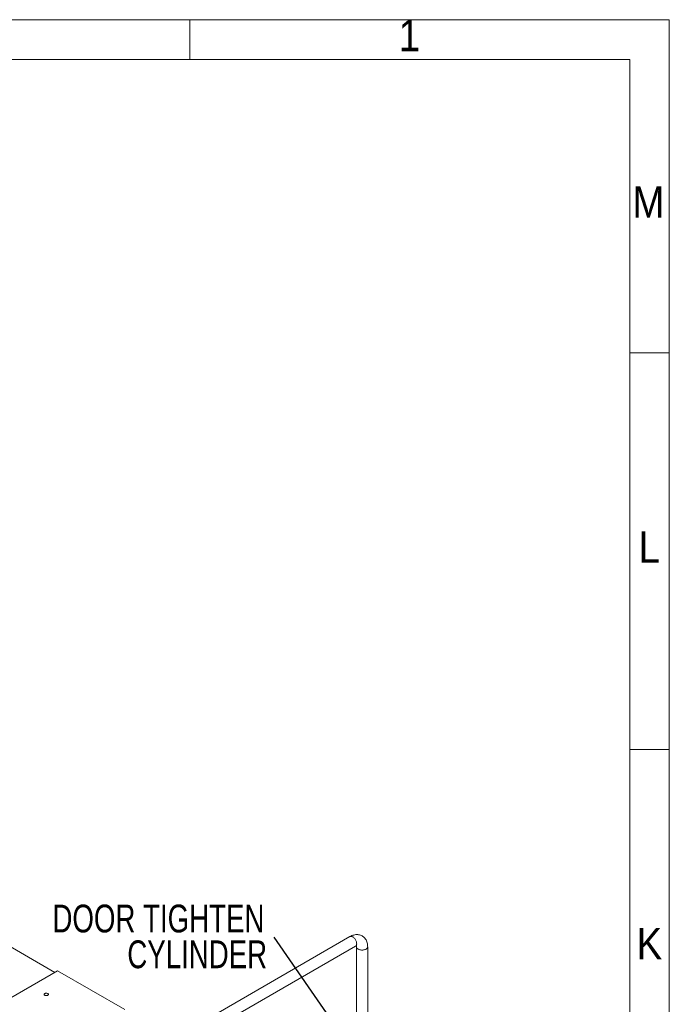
# Model space of a CAD drawing. Header units: millimetres. Extents: x 450 to 25135, y 150 to 17673.
# Tile 463 of 463: x 22622 to 25080, y 13946 to 17670. Entities that reach past the tile are written whole.
import ezdxf

# ---------------------------------------------------------------- set-up
doc = ezdxf.new("R2010")
doc.units = ezdxf.units.MM
doc.linetypes.add('SLD-Continua', pattern=[0])
doc.layers.add('COTAS', color=1, linetype='SLD-Continua')
doc.layers.add('OCULTA', color=8, linetype='SLD-Continua')
doc.styles.add('SLDTEXTSTYLE3', font='GOTHIC.TTF', dxfattribs={"width": 0.913})
doc.styles.add('SLDTEXTSTYLE6', font='ARIALN.TTF', dxfattribs={"width": 0.87})
doc.styles.get("Standard").update_dxf_attribs({"font": 'ARIALN.TTF'})
doc.dimstyles.new('SLDDIMSTYLE0', dxfattribs={"dimtxt": 0.18, "dimasz": 105, "dimexe": 0, "dimexo": 0.0625, "dimgap": 0, "dimtad": 0, "dimtih": 1, "dimtoh": 1, "dimdec": 0, "dimrnd": 1e-09, "dimzin": 0, "dimdsep": 46, "dimtxsty": 'Standard', "dimsah": 1, "dimcen": 0.09, "dimadec": 0, "dimazin": 0, "dimtfac": 105, "dimtdec": 0, "dimtofl": 0, "dimtmove": 0, "dimatfit": 3, "dimfxl": 1, "dimfrac": 2, "dimtolj": 1, "dimtzin": 0, "dimarcsym": 0})

# ---------------------------------------------------------------- blocks, each defined once
blk = doc.blocks.new('SW_NOTE_0_5')
at = {"layer": 'COTAS', "color": 0, "ltscale": 30, "char_height": 105, "attachment_point": 3, "style": 'SLDTEXTSTYLE6'}
for s, insert in [('DOOR TIGHTEN', (-36.6, 122.6)), ('CYLINDER', (-26.5, -12.8))]:
    blk.add_mtext(s, dxfattribs=dict(at, insert=insert))

msp = doc.modelspace()

# ---------------------------------------------------------------- linework, layer by layer
at = {"color": 7, "linetype": 'SLD-Continua', "lineweight": 18, "ltscale": 30}
for p, q in [((450, 17670), (25080, 17670)), ((23265, 17520), (23265, 17670)), ((25080, 17670), (25080, 150)), ((600, 17520), (24930, 17520)), ((24930, 17520), (24930, 300)), ((24930, 16410), (25080, 16410)), ((24930, 14910), (25080, 14910))]:
    msp.add_line(p, q, dxfattribs=at)
at = {"layer": 'OCULTA', "linetype": 'SLD-Continua', "lineweight": 18, "ltscale": 30}
for p, q in [((22754.2, 14067.2), (20721.3, 15240.5)), ((22754.2, 14067.2), (20721.3, 15240.5)), ((22754.2, 14067.2), (20721.3, 15240.5)), ((22754.2, 14067.2), (20721.3, 15240.5)), ((23871.5, 14202.3), (22421.9, 13365.7)), ((23431.7, 13899.8), (23892.6, 14165.7)), ((23896.3, 14163.6), (23896.3, 13803.2)), ((23938.5, 13319.2), (23938.5, 14163.6)), ((22764.8, 14073.4), (22354.7, 13836.7)), ((22764.8, 14073.4), (22354.7, 13836.7)), ((22764.8, 14073.4), (22354.7, 13836.7)), ((22764.8, 14073.4), (22354.7, 13836.7)), ((23019.4, 13926.4), (22764.8, 14073.4)), ((23019.4, 13926.4), (22764.8, 14073.4)), ((23019.4, 13926.4), (22764.8, 14073.4)), ((23019.4, 13926.4), (22764.8, 14073.4))]:
    msp.add_line(p, q, dxfattribs=at)
at = {"layer": 'OCULTA', "linetype": 'SLD-Continua', "lineweight": 18, "ltscale": 30, "flags": 128}
for points in [[(23938.5, 14163.6), (23938.4, 14166), (23938.1, 14170.4), (23937.5, 14174.6), (23936.6, 14178.7), (23935.4, 14182.6), (23933.9, 14186.3), (23932.2, 14189.8), (23930.2, 14193), (23928, 14195.9), (23925.5, 14198.6), (23922.9, 14201), (23920.1, 14203.1), (23917.2, 14205), (23914.1, 14206.5), (23910.9, 14207.8), (23907.6, 14208.7), (23904.2, 14209.4), (23900.7, 14209.8), (23897.2, 14209.9), (23893.6, 14209.7), (23890, 14209.2), (23886.3, 14208.4), (23882.5, 14207.3), (23878.8, 14205.9), (23875, 14204.2), (23871.5, 14202.3)], [(23871.5, 14202.3), (23873, 14202.9), (23874.6, 14203.2), (23876.4, 14203.2), (23878.2, 14202.9), (23880.1, 14202.2), (23882.1, 14201.2)], [(23871.5, 14202.3), (23873, 14202.9), (23874.6, 14203.2), (23876.4, 14203.2), (23878.2, 14202.9), (23880.1, 14202.2), (23882.1, 14201.2), (23884, 14200), (23885.9, 14198.4), (23887.8, 14196.6), (23889.5, 14194.6), (23891.1, 14192.4), (23892.6, 14190.1), (23893.9, 14187.7), (23895, 14185.2), (23895.8, 14182.6), (23896.5, 14180.2), (23896.8, 14177.7), (23897, 14175.4), (23896.8, 14173.2), (23896.5, 14171.2), (23895.8, 14169.5), (23895, 14167.9), (23893.9, 14166.7), (23892.6, 14165.8), (23892.6, 14165.7)], [(23882.1, 14201.2), (23884, 14200), (23885.9, 14198.4), (23887.8, 14196.6), (23889.5, 14194.6), (23891.1, 14192.4), (23892.6, 14190.1), (23893.9, 14187.7), (23895, 14185.2), (23895.8, 14182.6), (23896.5, 14180.2), (23896.8, 14177.7), (23897, 14175.4), (23896.8, 14173.2), (23896.5, 14171.2), (23895.8, 14169.5), (23895, 14167.9), (23893.9, 14166.7), (23892.6, 14165.8), (23892.6, 14165.7)], [(23896.3, 14163.6), (23896.5, 14162), (23897, 14160.4), (23897.9, 14158.9), (23899.2, 14157.5), (23900.7, 14156.2), (23902.5, 14155)], [(23896.3, 14163.6), (23896.5, 14162), (23897, 14160.4), (23897.9, 14158.9), (23899.2, 14157.5), (23900.7, 14156.2), (23902.5, 14155), (23904.6, 14153.9), (23906.9, 14153), (23909.3, 14152.3), (23912, 14151.8), (23914.7, 14151.5), (23917.4, 14151.4), (23920.2, 14151.5), (23922.9, 14151.8), (23925.5, 14152.3), (23928, 14153), (23930.2, 14153.9), (23932.3, 14155), (23934.1, 14156.2), (23935.7, 14157.5), (23936.9, 14158.9), (23937.8, 14160.4), (23938.3, 14162), (23938.5, 14163.6)], [(23902.5, 14155), (23904.6, 14153.9), (23906.9, 14153), (23909.3, 14152.3), (23912, 14151.8), (23914.7, 14151.5), (23917.4, 14151.4), (23920.2, 14151.5), (23922.9, 14151.8), (23925.5, 14152.3), (23928, 14153), (23930.2, 14153.9), (23932.3, 14155), (23934.1, 14156.2), (23935.7, 14157.5), (23936.9, 14158.9), (23937.8, 14160.4), (23938.3, 14162), (23938.5, 14163.6)], [(22716.7, 13986.8), (22715.7, 13986.1), (22714.9, 13985.2), (22714.5, 13984.2), (22714.4, 13983.2), (22714.8, 13982.2), (22715.4, 13981.3), (22716.4, 13980.5), (22717.7, 13979.8), (22719.2, 13979.3), (22720.9, 13979), (22722.6, 13979), (22724.3, 13979.1), (22726, 13979.4), (22727.4, 13980), (22728.6, 13980.7), (22729.6, 13981.5), (22730.2, 13982.5), (22730.4, 13983.4), (22730.3, 13984.4), (22729.7, 13985.4), (22728.9, 13986.3), (22727.7, 13987), (22726.3, 13987.6), (22724.7, 13988), (22723, 13988.2), (22721.3, 13988.1), (22719.6, 13987.9), (22718.1, 13987.5), (22716.7, 13986.8)], [(22716.7, 13986.8), (22715.7, 13986.1), (22714.9, 13985.2), (22714.5, 13984.2), (22714.4, 13983.2), (22714.8, 13982.2), (22715.4, 13981.3), (22716.4, 13980.5), (22717.7, 13979.8), (22719.2, 13979.3), (22720.9, 13979), (22722.6, 13979), (22724.3, 13979.1), (22726, 13979.4), (22727.4, 13980), (22728.6, 13980.7), (22729.6, 13981.5), (22730.2, 13982.5), (22730.4, 13983.4), (22730.3, 13984.4), (22729.7, 13985.4), (22728.9, 13986.3), (22727.7, 13987), (22726.3, 13987.6), (22724.7, 13988), (22723, 13988.2), (22721.3, 13988.1), (22719.6, 13987.9), (22718.1, 13987.5), (22716.7, 13986.8)], [(22716.7, 13986.8), (22715.7, 13986.1), (22714.9, 13985.2), (22714.5, 13984.2), (22714.4, 13983.2), (22714.8, 13982.2), (22715.4, 13981.3), (22716.4, 13980.5), (22717.7, 13979.8), (22719.2, 13979.3), (22720.9, 13979), (22722.6, 13979), (22724.3, 13979.1), (22726, 13979.4), (22727.4, 13980), (22728.6, 13980.7), (22729.6, 13981.5), (22730.2, 13982.5), (22730.4, 13983.4), (22730.3, 13984.4), (22729.7, 13985.4), (22728.9, 13986.3), (22727.7, 13987), (22726.3, 13987.6), (22724.7, 13988), (22723, 13988.2), (22721.3, 13988.1), (22719.6, 13987.9), (22718.1, 13987.5), (22716.7, 13986.8)], [(22716.7, 13986.8), (22715.7, 13986.1), (22714.9, 13985.2), (22714.5, 13984.2), (22714.4, 13983.2), (22714.8, 13982.2), (22715.4, 13981.3), (22716.4, 13980.5), (22717.7, 13979.8), (22719.2, 13979.3), (22720.9, 13979), (22722.6, 13979), (22724.3, 13979.1), (22726, 13979.4), (22727.4, 13980), (22728.6, 13980.7), (22729.6, 13981.5), (22730.2, 13982.5), (22730.4, 13983.4), (22730.3, 13984.4), (22729.7, 13985.4), (22728.9, 13986.3), (22727.7, 13987), (22726.3, 13987.6), (22724.7, 13988), (22723, 13988.2), (22721.3, 13988.1), (22719.6, 13987.9), (22718.1, 13987.5), (22716.7, 13986.8)]]:
    msp.add_lwpolyline(points, dxfattribs=at)
at = {"layer": 'OCULTA', "linetype": 'SLD-Continua', "lineweight": 18, "ltscale": 900}
for centre, radius, start, end in [((23899.2, 14156.3), 11.6, 96.6575, 124.8107), ((23879, 14163.9), 17.3, 358.9262, 11.4127)]:
    msp.add_arc(centre, radius, start, end, dxfattribs=at)

# ---------------------------------------------------------------- block references
at = {"layer": 'COTAS', "ltscale": 30}
msp.add_blockref('SW_NOTE_0_5', (23584.4, 14200.7), dxfattribs=at)

# ---------------------------------------------------------------- texts
at = {"color": 7, "linetype": 'Continuous', "lineweight": 0, "ltscale": 30, "char_height": 119.1, "attachment_point": 2, "style": 'SLDTEXTSTYLE3'}
for s, insert in [('1', (24096.3, 17670.4)), ('M', (25000.9, 17040.4)), ('L', (25003.6, 15735.4)), ('K', (25004.7, 14235.4))]:
    msp.add_mtext(s, dxfattribs=dict(at, insert=insert))

# ---------------------------------------------------------------- leaders
at = {"layer": 'COTAS', "ltscale": 30}
msp.add_leader([(24002.3, 13599.2), (23584.4, 14200.7)], dimstyle='SLDDIMSTYLE0', dxfattribs=at)

doc.saveas('drawing.dxf')
